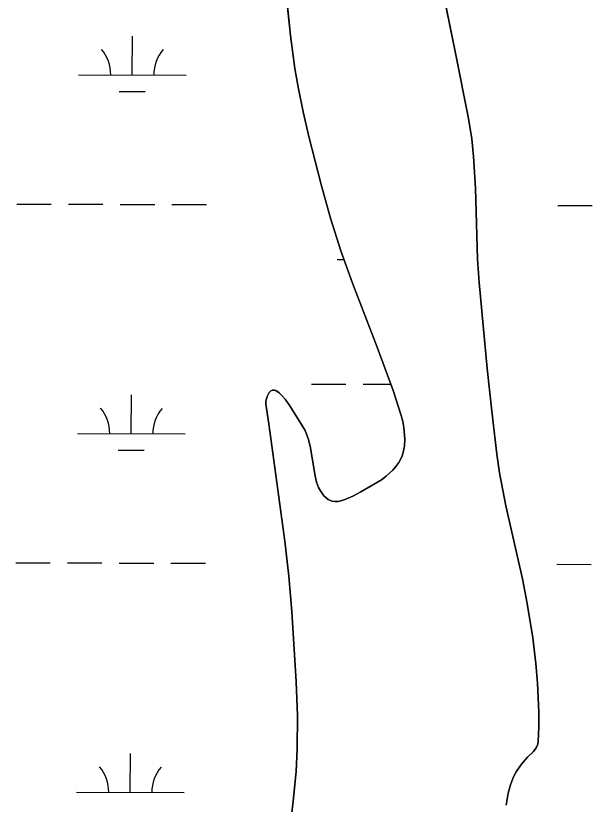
# Model space of a CAD drawing. Extents: x 3161615 to 3199515, y 867541 to 892976.
# Drawn here: x 3183204 to 3183739, y 873897 to 874628 of the extents above; entities that cross this region are included whole.
import ezdxf

# ---------------------------------------------------------------- set-up
doc = ezdxf.new("R2010")
doc.units = 0
for name, color, linetype in [('V-SITE-VEGE', 7, 'Continuous'), ('V-TOPO-SHOR', 7, 'Continuous'), ('V-WETL-SWMP', 7, 'Continuous')]:
    doc.layers.add(name, color=color, linetype=linetype)

msp = doc.modelspace()

# ---------------------------------------------------------------- linework, layer by layer
at = {"layer": 'V-SITE-VEGE'}
for p, q in [((3183458.86, 874609.87), (3183454.01, 874655.65)), ((3183598.69, 874657.45), (3183611.38, 874595.28)), ((3183462.81, 874579.45), (3183458.86, 874609.87)), ((3183611.38, 874595.28), (3183623.83, 874533.03)), ((3183465.77, 874562.18), (3183462.81, 874579.45)), ((3183470.49, 874539.15), (3183465.77, 874562.18)), ((3183475.73, 874516.24), (3183470.49, 874539.15)), ((3183623.83, 874533.03), (3183626.8, 874514.21)), ((3183487.46, 874470.73), (3183475.73, 874516.24)), ((3183626.8, 874514.21), (3183628.57, 874497.65)), ((3183628.57, 874497.65), (3183630.32, 874468.51)), ((3183495.92, 874440.55), (3183487.46, 874470.73)), ((3183630.32, 874468.51), (3183631.49, 874424.62)), ((3183505.46, 874410.19), (3183495.92, 874440.55)), ((3183631.49, 874424.62), (3183632.28, 874402.69)), ((3183516.2, 874380.31), (3183505.46, 874410.19)), ((3183632.28, 874402.69), (3183633.72, 874380.83)), ((3183539.13, 874320.97), (3183516.2, 874380.31)), ((3183633.72, 874380.83), (3183641.12, 874301.22)), ((3183553.85, 874280.91), (3183539.13, 874320.97)), ((3183641.12, 874301.22), (3183645.35, 874261.47)), ((3183439.05, 874278.89), (3183440.54, 874280.5)), ((3183440.54, 874280.5), (3183442.09, 874281.21)), ((3183442.09, 874281.21), (3183443.65, 874281.24)), ((3183443.65, 874281.24), (3183445.19, 874280.76)), ((3183445.19, 874280.76), (3183448.28, 874278.72)), ((3183561.48, 874257.57), (3183553.85, 874280.91)), ((3183435.84, 874271.05), (3183437.06, 874275.25)), ((3183437.06, 874275.25), (3183439.05, 874278.89)), ((3183448.28, 874278.72), (3183451.11, 874275.91)), ((3183451.11, 874275.91), (3183453.65, 874272.85)), ((3183453.65, 874272.85), (3183458.12, 874266.57)), ((3183435.82, 874268.22), (3183435.84, 874271.05)), ((3183438.5, 874250.01), (3183435.82, 874268.22)), ((3183458.12, 874266.57), (3183469.95, 874247.62)), ((3183562.87, 874252.11), (3183561.48, 874257.57)), ((3183645.35, 874261.47), (3183650.08, 874221.77)), ((3183563.79, 874246.59), (3183562.87, 874252.11)), ((3183453.48, 874141.19), (3183438.5, 874250.01)), ((3183469.95, 874247.62), (3183472.22, 874243.64)), ((3183472.22, 874243.64), (3183475.38, 874235.39)), ((3183564.64, 874235.5), (3183563.79, 874246.59)), ((3183564.48, 874229.37), (3183564.64, 874235.5)), ((3183475.38, 874235.39), (3183477.25, 874227.6)), ((3183563.37, 874223.31), (3183564.48, 874229.37)), ((3183477.25, 874227.6), (3183481.23, 874203.13)), ((3183561.97, 874219.3), (3183563.37, 874223.31)), ((3183650.08, 874221.77), (3183652.65, 874204.28)), ((3183556.47, 874210.28), (3183559.14, 874214.01)), ((3183559.14, 874214.01), (3183561.97, 874219.3)), ((3183547.44, 874201.3), (3183553.62, 874206.96)), ((3183553.62, 874206.96), (3183556.47, 874210.28)), ((3183481.23, 874203.13), (3183482.97, 874195.92)), ((3183543.04, 874198.09), (3183547.44, 874201.3)), ((3183652.65, 874204.28), (3183658.47, 874173.91)), ((3183482.97, 874195.92), (3183484.73, 874190.97)), ((3183524.1, 874186.89), (3183543.04, 874198.09)), ((3183484.73, 874190.97), (3183486.39, 874187.6)), ((3183486.39, 874187.6), (3183489.56, 874183.17)), ((3183516.58, 874182.7), (3183524.1, 874186.89)), ((3183489.56, 874183.17), (3183493.69, 874179.63)), ((3183493.69, 874179.63), (3183496.91, 874178.23)), ((3183496.91, 874178.23), (3183500.04, 874177.81)), ((3183500.04, 874177.81), (3183502.98, 874177.98)), ((3183502.98, 874177.98), (3183508.38, 874179.24)), ((3183508.38, 874179.24), (3183516.58, 874182.7)), ((3183658.47, 874173.91), (3183673.84, 874105.98)), ((3183457.2, 874108.57), (3183453.48, 874141.19)), ((3183459.9, 874075.92), (3183457.2, 874108.57)), ((3183673.84, 874105.98), (3183678.39, 874083.25)), ((3183678.39, 874083.25), (3183683.53, 874051.51)), ((3183464.06, 874010.57), (3183459.9, 874075.92)), ((3183683.53, 874051.51), (3183686.42, 874027.49)), ((3183686.42, 874027.49), (3183687.94, 874009.42)), ((3183465.29, 873979.45), (3183464.06, 874010.57)), ((3183687.94, 874009.42), (3183689.03, 873982.33)), ((3183689.03, 873982.33), (3183688.97, 873968.84)), ((3183464.98, 873948.33), (3183465.29, 873979.45)), ((3183688.97, 873968.84), (3183688.48, 873955.39)), ((3183688.07, 873952.88), (3183686.58, 873949.29)), ((3183688.48, 873955.39), (3183688.07, 873952.88)), ((3183463.88, 873927.59), (3183464.98, 873948.33)), ((3183684.31, 873945.98), (3183678.56, 873940.59)), ((3183686.58, 873949.29), (3183684.31, 873945.98)), ((3183678.56, 873940.59), (3183673.08, 873934.16)), ((3183673.08, 873934.16), (3183668.13, 873927.17)), ((3183461.31, 873899.94), (3183463.88, 873927.59)), ((3183665.58, 873922.42), (3183662.71, 873915.01)), ((3183668.13, 873927.17), (3183665.58, 873922.42)), ((3183662.71, 873915.01), (3183660.6, 873907.36)), ((3183660.6, 873907.36), (3183658.66, 873896.33)), ((3183459.26, 873884.15), (3183461.31, 873899.94))]:
    msp.add_line(p, q, dxfattribs=at)
at = {"layer": 'V-TOPO-SHOR'}
for points in [[(3183454.01, 874655.65), (3183458.86, 874609.87), (3183462.81, 874579.45), (3183465.77, 874562.18), (3183470.49, 874539.15), (3183475.73, 874516.24), (3183487.46, 874470.73), (3183495.92, 874440.55), (3183505.46, 874410.19), (3183516.2, 874380.31), (3183539.13, 874320.97), (3183553.85, 874280.91), (3183561.48, 874257.57), (3183562.87, 874252.11), (3183563.79, 874246.59), (3183564.64, 874235.5), (3183564.48, 874229.37), (3183563.37, 874223.31), (3183561.97, 874219.3), (3183559.14, 874214.01), (3183556.47, 874210.28)], [(3183686.58, 873949.29), (3183688.07, 873952.88), (3183688.48, 873955.39), (3183688.97, 873968.84), (3183689.03, 873982.33), (3183687.94, 874009.42), (3183686.42, 874027.49), (3183683.53, 874051.51), (3183678.39, 874083.25), (3183673.84, 874105.98), (3183658.47, 874173.91), (3183652.65, 874204.28), (3183650.08, 874221.77), (3183645.35, 874261.47), (3183641.12, 874301.22), (3183633.72, 874380.83), (3183632.28, 874402.69), (3183631.49, 874424.62), (3183630.32, 874468.51), (3183628.57, 874497.65), (3183626.8, 874514.21), (3183623.83, 874533.03), (3183611.38, 874595.28), (3183598.69, 874657.45)], [(3183556.47, 874210.28), (3183553.62, 874206.96), (3183547.44, 874201.3), (3183543.04, 874198.09), (3183524.1, 874186.89), (3183516.58, 874182.7), (3183508.38, 874179.24), (3183502.98, 874177.98), (3183500.04, 874177.81), (3183496.91, 874178.23), (3183493.69, 874179.63), (3183489.56, 874183.17), (3183486.39, 874187.6), (3183484.73, 874190.97), (3183482.97, 874195.92), (3183481.23, 874203.13), (3183477.25, 874227.6), (3183475.37, 874235.39), (3183472.22, 874243.64), (3183469.95, 874247.62), (3183458.12, 874266.57), (3183453.65, 874272.85), (3183451.11, 874275.91), (3183448.28, 874278.72), (3183445.2, 874280.76), (3183443.65, 874281.24), (3183442.09, 874281.21), (3183440.54, 874280.5), (3183439.05, 874278.89), (3183437.06, 874275.25), (3183435.84, 874271.05), (3183435.82, 874268.22), (3183438.5, 874250.01), (3183453.48, 874141.19), (3183457.2, 874108.57), (3183459.9, 874075.92), (3183464.06, 874010.57), (3183465.29, 873979.45), (3183464.98, 873948.33), (3183463.88, 873927.59), (3183461.31, 873899.94), (3183459.26, 873884.15)], [(3183658.66, 873896.33), (3183660.6, 873907.36), (3183662.71, 873915.01), (3183665.58, 873922.42), (3183668.13, 873927.17), (3183673.08, 873934.16), (3183678.56, 873940.59), (3183684.31, 873945.98), (3183686.58, 873949.29)]]:
    msp.add_lwpolyline(points, dxfattribs=at)
at = {"layer": 'V-WETL-SWMP'}
for p, q in [((3183458.86, 874609.87), (3183454.01, 874655.65)), ((3183598.69, 874657.45), (3183611.38, 874595.28)), ((3183606.52, 874619.1), (3183607.11, 874619.1)), ((3183311.92, 874573.48), (3183312.02, 874609.48)), ((3183462.81, 874579.45), (3183458.86, 874609.87)), ((3183611.38, 874595.28), (3183623.83, 874533.03)), ((3183465.77, 874562.18), (3183462.81, 874579.45)), ((3183261.92, 874573.62), (3183361.92, 874573.34)), ((3183299.88, 874558.08), (3183323.88, 874558.02)), ((3183470.49, 874539.15), (3183465.77, 874562.18)), ((3183475.73, 874516.24), (3183470.49, 874539.15)), ((3183623.83, 874533.03), (3183626.81, 874514.21)), ((3183487.46, 874470.73), (3183475.73, 874516.24)), ((3183626.81, 874514.21), (3183628.57, 874497.65)), ((3183628.57, 874497.65), (3183630.32, 874468.51)), ((3183495.92, 874440.55), (3183487.46, 874470.73)), ((3183630.32, 874468.51), (3183631.5, 874424.62)), ((3183204.74, 874453.71), (3183236.74, 874453.62)), ((3183252.74, 874453.57), (3183284.74, 874453.49)), ((3183300.74, 874453.44), (3183332.74, 874453.35)), ((3183348.74, 874453.31), (3183380.74, 874453.22)), ((3183706.65, 874452.32), (3183738.65, 874452.23)), ((3183505.46, 874410.19), (3183495.92, 874440.55)), ((3183631.5, 874424.62), (3183632.28, 874402.69)), ((3183516.2, 874380.31), (3183505.46, 874410.19)), ((3183501.92, 874402.14), (3183508.36, 874402.13)), ((3183632.28, 874402.69), (3183633.72, 874380.83)), ((3183539.13, 874320.97), (3183516.2, 874380.31)), ((3183633.72, 874380.83), (3183641.12, 874301.22)), ((3183553.85, 874280.91), (3183539.13, 874320.97)), ((3183641.12, 874301.22), (3183645.35, 874261.47)), ((3183478.19, 874286.78), (3183510.19, 874286.69)), ((3183526.19, 874286.64), (3183551.77, 874286.57)), ((3183439.05, 874278.89), (3183440.54, 874280.5)), ((3183440.54, 874280.5), (3183442.09, 874281.21)), ((3183442.09, 874281.21), (3183443.65, 874281.24)), ((3183443.65, 874281.24), (3183445.2, 874280.76)), ((3183445.2, 874280.76), (3183448.28, 874278.72)), ((3183561.48, 874257.57), (3183553.85, 874280.91)), ((3183311, 874240.81), (3183311.1, 874276.81)), ((3183435.84, 874271.05), (3183437.05, 874275.25)), ((3183437.05, 874275.25), (3183439.05, 874278.89)), ((3183448.28, 874278.72), (3183451.11, 874275.91)), ((3183451.11, 874275.91), (3183453.65, 874272.85)), ((3183453.65, 874272.85), (3183458.12, 874266.57)), ((3183435.82, 874268.22), (3183435.84, 874271.05)), ((3183438.5, 874250.01), (3183435.82, 874268.22)), ((3183458.12, 874266.57), (3183469.95, 874247.62)), ((3183562.87, 874252.11), (3183561.48, 874257.57)), ((3183645.35, 874261.47), (3183650.08, 874221.77)), ((3183563.79, 874246.59), (3183562.87, 874252.11)), ((3183453.48, 874141.19), (3183438.5, 874250.01)), ((3183469.95, 874247.62), (3183472.22, 874243.64)), ((3183472.22, 874243.64), (3183475.37, 874235.39)), ((3183564.64, 874235.5), (3183563.79, 874246.59)), ((3183261, 874240.95), (3183361, 874240.67)), ((3183564.48, 874229.37), (3183564.64, 874235.5)), ((3183475.37, 874235.39), (3183477.25, 874227.6)), ((3183563.37, 874223.31), (3183564.48, 874229.37)), ((3183298.96, 874225.41), (3183322.96, 874225.34)), ((3183477.25, 874227.6), (3183481.23, 874203.13)), ((3183561.97, 874219.3), (3183563.37, 874223.31)), ((3183650.08, 874221.77), (3183652.65, 874204.28)), ((3183556.47, 874210.28), (3183559.14, 874214.01)), ((3183559.14, 874214.01), (3183561.97, 874219.3)), ((3183547.44, 874201.3), (3183553.62, 874206.96)), ((3183553.62, 874206.96), (3183556.47, 874210.28)), ((3183481.23, 874203.13), (3183482.97, 874195.92)), ((3183543.04, 874198.09), (3183547.44, 874201.3)), ((3183652.65, 874204.28), (3183658.47, 874173.91)), ((3183482.97, 874195.92), (3183484.73, 874190.97)), ((3183524.1, 874186.89), (3183543.04, 874198.09)), ((3183484.73, 874190.97), (3183486.39, 874187.6)), ((3183486.39, 874187.6), (3183489.56, 874183.17)), ((3183516.58, 874182.7), (3183524.1, 874186.89)), ((3183489.56, 874183.17), (3183493.69, 874179.63)), ((3183493.69, 874179.63), (3183496.91, 874178.23)), ((3183496.91, 874178.23), (3183500.04, 874177.81)), ((3183500.04, 874177.81), (3183502.98, 874177.98)), ((3183502.98, 874177.98), (3183508.38, 874179.24)), ((3183508.38, 874179.24), (3183516.58, 874182.7)), ((3183658.47, 874173.91), (3183673.84, 874105.98)), ((3183457.2, 874108.58), (3183453.48, 874141.19)), ((3183203.82, 874121.03), (3183235.82, 874120.94)), ((3183251.82, 874120.9), (3183283.82, 874120.81)), ((3183299.82, 874120.77), (3183331.82, 874120.68)), ((3183347.82, 874120.64), (3183379.82, 874120.55)), ((3183705.73, 874119.65), (3183737.73, 874119.56)), ((3183459.9, 874075.92), (3183457.2, 874108.58)), ((3183673.84, 874105.98), (3183678.39, 874083.25)), ((3183678.39, 874083.25), (3183683.53, 874051.51)), ((3183464.06, 874010.57), (3183459.9, 874075.92)), ((3183683.53, 874051.51), (3183686.42, 874027.49)), ((3183686.42, 874027.49), (3183687.94, 874009.42)), ((3183465.29, 873979.45), (3183464.06, 874010.57)), ((3183687.94, 874009.42), (3183689.03, 873982.33)), ((3183689.03, 873982.33), (3183688.97, 873968.84)), ((3183464.98, 873948.33), (3183465.29, 873979.45)), ((3183688.97, 873968.84), (3183688.48, 873955.39)), ((3183688.07, 873952.88), (3183686.58, 873949.29)), ((3183688.48, 873955.39), (3183688.07, 873952.88)), ((3183310.08, 873908.13), (3183310.18, 873944.13)), ((3183463.88, 873927.59), (3183464.98, 873948.33)), ((3183684.31, 873945.98), (3183678.56, 873940.59)), ((3183686.58, 873949.29), (3183684.31, 873945.98)), ((3183678.56, 873940.59), (3183673.08, 873934.16)), ((3183673.08, 873934.16), (3183668.13, 873927.17)), ((3183461.31, 873899.94), (3183463.88, 873927.59)), ((3183665.58, 873922.42), (3183662.71, 873915.01)), ((3183668.13, 873927.17), (3183665.58, 873922.42)), ((3183662.71, 873915.01), (3183660.6, 873907.36)), ((3183260.08, 873908.27), (3183360.08, 873908)), ((3183660.6, 873907.36), (3183658.66, 873896.33)), ((3183459.26, 873884.15), (3183461.31, 873899.94))]:
    msp.add_line(p, q, dxfattribs=at)
for centre, start, end in [((3183256.68, 874574.11), 359.06985, 40.61351), ((3183367.16, 874573.8), 139.06985, 180.61351), ((3183255.76, 874241.44), 359.06985, 40.61351), ((3183366.24, 874241.13), 139.06985, 180.61351), ((3183254.84, 873908.76), 359.06985, 40.61351), ((3183365.32, 873908.46), 139.06985, 180.61351)]:
    msp.add_arc(centre, 35.25, start, end, dxfattribs=at)

doc.saveas('drawing.dxf')
